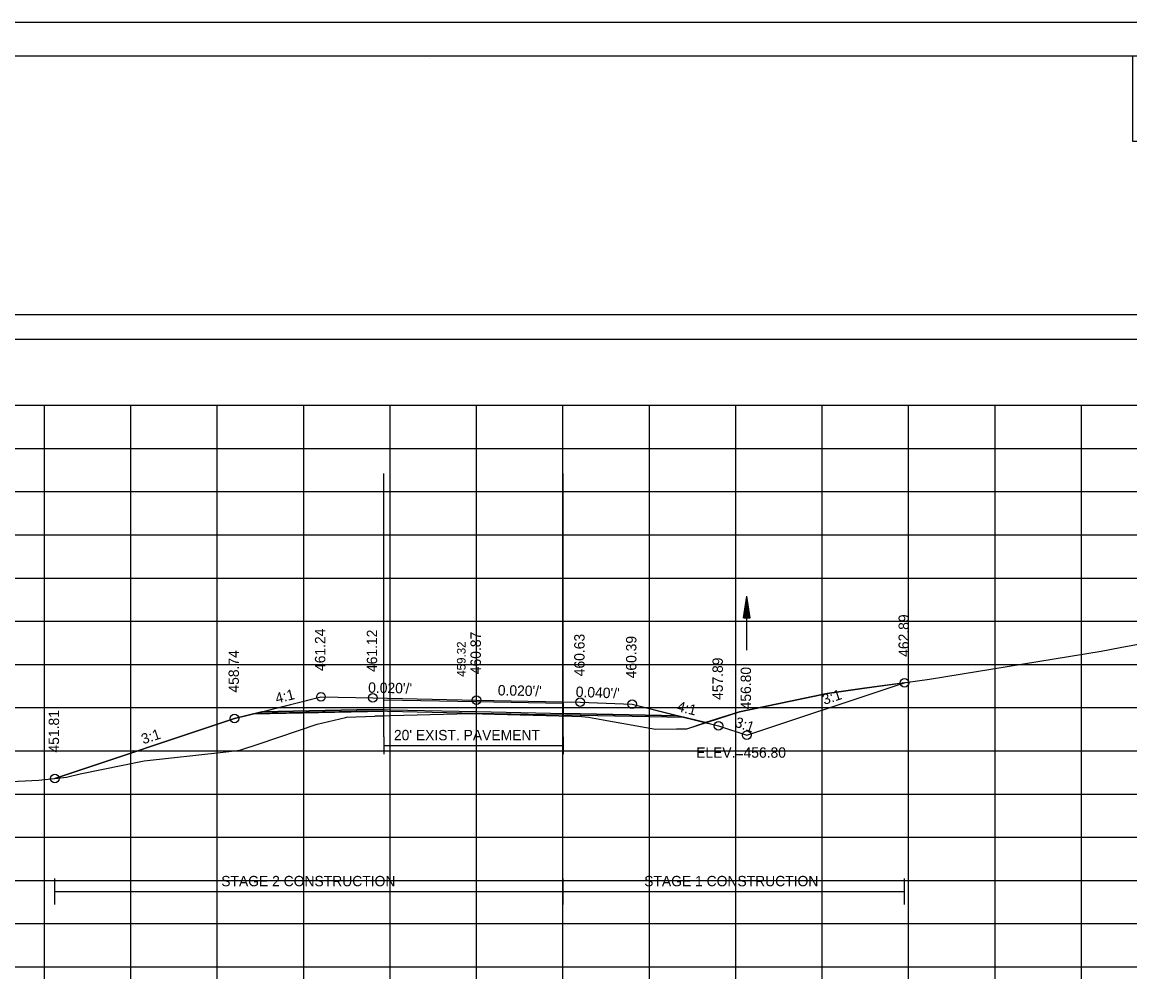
# Model space of a CAD drawing. Extents: x 1376273 to 1384221, y 378927 to 384592.
# Drawn here: x 1384005.3 to 1384133.5, y 381493.8 to 381605.2 of the extents above; entities that cross this region are included whole.
import ezdxf

# ---------------------------------------------------------------- set-up
doc = ezdxf.new("R2010")
doc.units = 0
for name, color, linetype in [('R_Alt Surface', 7, 'Continuous'), ('R_Axis', 7, 'Continuous'), ('R_Axis Annot', 7, 'Continuous'), ('R_Border', 7, 'Continuous'), ('R_Border Notes', 7, 'Continuous'), ('R_Contours', 7, 'Continuous'), ('R_Dimension', 7, 'Continuous'), ('R_Exist Surface', 7, 'Continuous'), ('R_Fin Surface', 7, 'Continuous'), ('R_Grid', 7, 'Continuous'), ('R_No Plot', 7, 'Continuous'), ('R_Water', 7, 'Continuous'), ('R_Xsect Elev', 7, 'Continuous'), ('R_Xsect Slope', 7, 'Continuous'), ('T_Detection Zones', 7, 'Continuous')]:
    doc.layers.add(name, color=color, linetype=linetype)

msp = doc.modelspace()

# ---------------------------------------------------------------- linework, layer by layer
at = {"layer": 'R_Alt Surface'}
for points in [[(1384033.06, 381525.38), (1384045.91, 381525.63), (1384057.91, 381525.39), (1384069.91, 381525.14), (1384081.2, 381524.91)], [(1384047.2, 381522.47), (1384047.2, 381520.47)], [(1384067.94, 381522.47), (1384067.94, 381520.47)], [(1384047.2, 381521.47), (1384067.94, 381521.47)]]:
    msp.add_lwpolyline(points, dxfattribs=at)
at = {"layer": 'R_Axis'}
for p, q in [((1383907.91, 381495.85), (1384207.91, 381495.85)), ((1384007.91, 381494.45), (1384007.91, 381495.85)), ((1384017.91, 381494.45), (1384017.91, 381495.85)), ((1384027.91, 381494.45), (1384027.91, 381495.85)), ((1384037.91, 381494.45), (1384037.91, 381495.85)), ((1384047.91, 381494.45), (1384047.91, 381495.85)), ((1384057.91, 381494.45), (1384057.91, 381495.85)), ((1384067.91, 381494.45), (1384067.91, 381495.85)), ((1384077.91, 381494.45), (1384077.91, 381495.85)), ((1384087.91, 381494.45), (1384087.91, 381495.85)), ((1384097.91, 381494.45), (1384097.91, 381495.85)), ((1384107.91, 381494.45), (1384107.91, 381495.85)), ((1384117.91, 381494.45), (1384117.91, 381495.85)), ((1384127.91, 381494.45), (1384127.91, 381495.85))]:
    msp.add_line(p, q, dxfattribs=at)
at = {"layer": 'R_Axis Annot'}
msp.add_lwpolyline([(1383907.13, 381568.51), (1384208.93, 381568.51), (1384208.93, 381571.33), (1383907.13, 381571.33)], close=True, dxfattribs=at)
at = {"layer": 'R_Border'}
for p, q in [((1383899.91, 381601.31), (1384216.09, 381601.31)), ((1384052.43, 381601.05), (1384052.43, 381601.05)), ((1384052.43, 381601.05), (1384052.43, 381601.05))]:
    msp.add_line(p, q, dxfattribs=at)
at = {"layer": 'R_Contours'}
for p, q in [((1384045.91, 381525.63), (1384033.06, 381525.38)), ((1384047.19, 381525.61), (1384045.91, 381525.63)), ((1384047.19, 381524.9), (1384047.19, 381525.61)), ((1384067.95, 381525.18), (1384067.95, 381524.89)), ((1384084.42, 381524.11), (1384081.2, 381524.91)), ((1384084.42, 381524.11), (1384085.91, 381523.74))]:
    msp.add_line(p, q, dxfattribs=at)
for points in [[(1384107.44, 381528.73), (1384102.55, 381528.07), (1384098.48, 381527.49), (1384088.32, 381525.35), (1384084.42, 381524.11)], [(1384085.91, 381523.74), (1384089.17, 381522.65), (1384106.45, 381528.41), (1384107.44, 381528.73)], [(1384033.06, 381525.38), (1384029.91, 381524.59), (1384009.1, 381517.65)], [(1384009.1, 381517.65), (1384010.46, 381517.81), (1384012.06, 381518.19), (1384019.46, 381519.68), (1384028.6, 381520.7), (1384030.51, 381520.93), (1384032.75, 381521.65), (1384039.46, 381523.95), (1384042.74, 381524.7), (1384042.85, 381524.73), (1384046.15, 381524.87), (1384046.2, 381524.88), (1384046.4, 381524.88), (1384047.19, 381524.9)], [(1384081.2, 381524.91), (1384069.91, 381525.14), (1384067.95, 381525.18)], [(1384067.95, 381524.89), (1384068.94, 381524.87), (1384070.09, 381524.81), (1384070.87, 381524.76), (1384072.55, 381524.43), (1384078.61, 381523.34), (1384081.06, 381523.41), (1384082.23, 381523.41), (1384084.42, 381524.11)]]:
    msp.add_lwpolyline(points, dxfattribs=at)
at = {"layer": 'R_Dimension'}
for p, q in [((1384009.1, 381503.07), (1384009.1, 381506.07)), ((1384067.94, 381503.07), (1384067.94, 381506.07)), ((1384107.44, 381503.07), (1384107.44, 381506.07)), ((1384009.1, 381504.57), (1384107.44, 381504.57))]:
    msp.add_line(p, q, dxfattribs=at)
at = {"layer": 'R_Exist Surface'}
msp.add_lwpolyline([(1384002.43, 381517.22), (1384007.27, 381517.45), (1384010.46, 381517.81), (1384012.06, 381518.19), (1384019.46, 381519.68), (1384028.6, 381520.7), (1384030.51, 381520.93), (1384032.75, 381521.65), (1384039.46, 381523.95), (1384042.74, 381524.7), (1384042.85, 381524.73), (1384046.15, 381524.87), (1384046.2, 381524.88), (1384046.4, 381524.88), (1384057.17, 381525.17), (1384059.99, 381525.1), (1384068.94, 381524.87), (1384070.09, 381524.81), (1384070.87, 381524.76), (1384072.55, 381524.43), (1384078.61, 381523.34), (1384081.06, 381523.41), (1384082.23, 381523.41), (1384088.32, 381525.35), (1384098.48, 381527.49), (1384102.55, 381528.07), (1384110.34, 381529.13), (1384130.17, 381532.4), (1384132.37, 381532.81), (1384153.75, 381536.76)], dxfattribs=at)
at = {"layer": 'R_Fin Surface'}
msp.add_lwpolyline([(1384009.1, 381517.65), (1384029.91, 381524.59), (1384033.06, 381525.38), (1384039.91, 381527.09), (1384045.91, 381526.97), (1384057.91, 381526.72), (1384069.91, 381526.48), (1384075.91, 381526.24), (1384081.2, 381524.91), (1384085.91, 381523.74), (1384089.17, 381522.65), (1384106.45, 381528.41), (1384107.44, 381528.73)], dxfattribs=at)
at = {"layer": 'R_Grid'}
for p, q in [((1383907.91, 381560.85), (1384207.91, 381560.85)), ((1384007.91, 381495.85), (1384007.91, 381560.85)), ((1384017.91, 381495.85), (1384017.91, 381560.85)), ((1384027.91, 381495.85), (1384027.91, 381560.85)), ((1384037.91, 381495.85), (1384037.91, 381560.85)), ((1384047.91, 381495.85), (1384047.91, 381560.85)), ((1384057.91, 381495.85), (1384057.91, 381560.85)), ((1384067.91, 381495.85), (1384067.91, 381560.85)), ((1384077.91, 381495.85), (1384077.91, 381560.85)), ((1384087.91, 381495.85), (1384087.91, 381560.85)), ((1384097.91, 381495.85), (1384097.91, 381560.85)), ((1384107.91, 381495.85), (1384107.91, 381560.85)), ((1384117.91, 381495.85), (1384117.91, 381560.85)), ((1384127.91, 381495.85), (1384127.91, 381560.85)), ((1383907.91, 381555.85), (1384207.91, 381555.85)), ((1383907.91, 381550.85), (1384207.91, 381550.85)), ((1383907.91, 381545.85), (1384207.91, 381545.85)), ((1383907.91, 381540.85), (1384207.91, 381540.85)), ((1383907.91, 381535.85), (1384207.91, 381535.85)), ((1383907.91, 381530.85), (1384207.91, 381530.85)), ((1383907.91, 381525.85), (1384207.91, 381525.85)), ((1383907.91, 381520.85), (1384207.91, 381520.85)), ((1383907.91, 381515.85), (1384207.91, 381515.85)), ((1383907.91, 381510.85), (1384207.91, 381510.85)), ((1383907.91, 381505.85), (1384207.91, 381505.85)), ((1383907.91, 381500.85), (1384207.91, 381500.85)), ((1383907.91, 381495.85), (1384207.91, 381495.85))]:
    msp.add_line(p, q, dxfattribs=at)
at = {"layer": 'R_No Plot'}
msp.add_line((1383887.51, 381605.2), (1384220.84, 381605.2), dxfattribs=at)
for points in [[(1383887.5, 381605.2), (1384220.84, 381605.2), (1384220.84, 381391.86), (1383887.5, 381391.86)], [(1384133.83, 381601.31), (1384133.83, 381591.43), (1384169.56, 381591.43), (1384169.56, 381588.51), (1384192.76, 381588.51), (1384192.76, 381564.17), (1384216.09, 381564.17), (1384216.09, 381395.85), (1383899.91, 381395.85), (1383899.91, 381601.31)]]:
    msp.add_lwpolyline(points, close=True, dxfattribs=at)
for points in [[(1384009.1, 381517.65), (1384029.91, 381524.59), (1384033.03, 381525.37), (1384039.91, 381527.09), (1384045.91, 381526.97), (1384057.91, 381526.72), (1384069.91, 381526.48), (1384075.91, 381526.24), (1384081.16, 381524.92), (1384085.91, 381523.74), (1384089.17, 381522.65), (1384106.45, 381528.41), (1384107.44, 381528.73)], [(1384032.1, 381525.14), (1384047.19, 381525.44), (1384047.2, 381526.77), (1384057.91, 381526.55), (1384067.94, 381526.35), (1384067.95, 381525.02), (1384081.93, 381524.73)], [(1384032.33, 381525.19), (1384045.91, 381525.47), (1384057.91, 381525.22), (1384069.91, 381524.98), (1384081.93, 381524.73)]]:
    msp.add_lwpolyline(points, dxfattribs=at)
for centre in [(1384107.44, 381528.73), (1384039.91, 381527.09), (1384045.91, 381526.97), (1384057.91, 381526.72), (1384069.91, 381526.48), (1384075.91, 381526.24), (1384029.91, 381524.59), (1384085.91, 381523.74), (1384089.17, 381522.65), (1384089.17, 381522.65), (1384009.1, 381517.65)]:
    msp.add_circle(centre, 0.5, dxfattribs=at)
at = {"layer": 'R_Water'}
for p, q in [((1384088.81, 381536.25), (1384089.18, 381538.75)), ((1384088.87, 381536.25), (1384089.18, 381538.33)), ((1384089.18, 381532.5), (1384089.18, 381538.75)), ((1384089.56, 381536.25), (1384089.18, 381538.75)), ((1384089.49, 381536.25), (1384089.18, 381538.33)), ((1384088.93, 381536.25), (1384089.18, 381537.9)), ((1384088.99, 381536.25), (1384089.18, 381537.48)), ((1384089.06, 381536.25), (1384089.18, 381537.06)), ((1384089.43, 381536.25), (1384089.18, 381537.9)), ((1384089.37, 381536.25), (1384089.18, 381537.48)), ((1384089.3, 381536.25), (1384089.18, 381537.06)), ((1384088.81, 381536.25), (1384089.56, 381536.25)), ((1384089.12, 381536.25), (1384089.18, 381536.64)), ((1384089.24, 381536.25), (1384089.18, 381536.64))]:
    msp.add_line(p, q, dxfattribs=at)
at = {"layer": 'T_Detection Zones'}
for p, q in [((1384047.19, 381522.46), (1384047.19, 381552.94)), ((1384067.95, 381522.47), (1384067.95, 381552.94))]:
    msp.add_line(p, q, dxfattribs=at)

# ---------------------------------------------------------------- texts
at = {"layer": 'R_Alt Surface'}
msp.add_text("20' EXIST. PAVEMENT", height=1.2, dxfattribs=at).set_placement((1384048.35, 381522.07))
at = {"layer": 'R_Border Notes'}
msp.add_text('ELEV.=456.80', height=1.2, dxfattribs=at).set_placement((1384083.32, 381520.05))
at = {"layer": 'R_Dimension'}
for s, p in [('STAGE 2 CONSTRUCTION', (1384028.37, 381505.17)), ('STAGE 1 CONSTRUCTION', (1384077.31, 381505.17))]:
    msp.add_text(s, height=1.2, dxfattribs=at).set_placement(p)
at = {"layer": 'R_No Plot'}
for s, rotation, p in [('462.89', 90, (1384107.94, 381531.73)), ('461.24', 90, (1384040.41, 381530.09)), ('461.12', 90, (1384046.41, 381529.97)), ('460.87', 90, (1384058.41, 381529.72)), ('460.63', 90, (1384070.41, 381529.48)), ('460.39', 90, (1384076.41, 381529.24)), ('458.74', 90, (1384030.41, 381527.59)), ('457.89', 90, (1384086.41, 381526.74)), ('456.80', 90, (1384089.67, 381525.65)), ('4:1', 14.0362, (1384034.79, 381526.32)), ("0.020'/'", 358.8291, (1384045.36, 381527.58)), ("0.020'/'", 358.8291, (1384060.36, 381527.27)), ("0.040'/'", 357.7094, (1384069.37, 381527.1)), ('3:1', 18.4349, (1384098.15, 381526.16)), ('451.81', 90, (1384009.6, 381520.65)), ('4:1', 345.9638, (1384081.03, 381525.47)), ('3:1', 341.5651, (1384087.7, 381523.67)), ('3:1', 18.4349, (1384019.35, 381521.59))]:
    msp.add_text(s, height=1.2, rotation=rotation, dxfattribs=at).set_placement(p)
at = {"layer": 'R_Xsect Elev'}
for s, height, p in [('462.89', 1.2, (1384107.94, 381531.73)), ('461.24', 1.2, (1384040.41, 381530.09)), ('461.12', 1.2, (1384046.41, 381529.97)), ('460.87', 1.2, (1384058.41, 381529.72)), ('460.63', 1.2, (1384070.41, 381529.48)), ('459.32', 1, (1384056.64, 381529.42)), ('460.39', 1.2, (1384076.41, 381529.24)), ('458.74', 1.2, (1384030.41, 381527.59)), ('457.89', 1.2, (1384086.41, 381526.74)), ('456.80', 1.2, (1384089.67, 381525.65)), ('451.81', 1.2, (1384009.6, 381520.65))]:
    msp.add_text(s, height=height, rotation=90, dxfattribs=at).set_placement(p)
at = {"layer": 'R_Xsect Slope'}
for s, rotation, p in [('4:1', 14.0362, (1384034.79, 381526.32)), ("0.020'/'", 358.8291, (1384045.36, 381527.58)), ("0.020'/'", 358.8291, (1384060.36, 381527.27)), ("0.040'/'", 357.7094, (1384069.37, 381527.1)), ('3:1', 18.4349, (1384098.15, 381526.16)), ('4:1', 345.9638, (1384081.03, 381525.47)), ('3:1', 341.5651, (1384087.7, 381523.67)), ('3:1', 18.4349, (1384019.35, 381521.59))]:
    msp.add_text(s, height=1.2, rotation=rotation, dxfattribs=at).set_placement(p)

doc.saveas('drawing.dxf')
